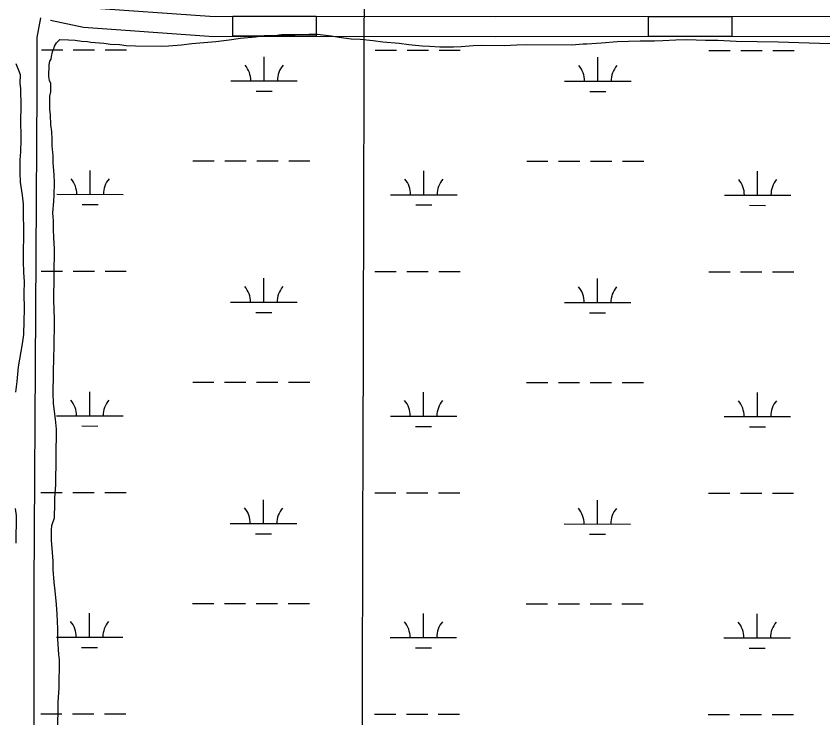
# Model space of a CAD drawing. Extents: x 3148686 to 3186545, y 916144 to 941516.
# Drawn here: x 3175944 to 3177157, y 938070 to 939125 of the extents above; entities that cross this region are included whole.
import ezdxf

# ---------------------------------------------------------------- set-up
doc = ezdxf.new("R2010")
doc.units = 0
for name, color, linetype in [('V-GRID-MAJR', 7, 'Continuous'), ('V-ROAD-CNTR', 7, 'Continuous'), ('V-SITE-VEGE', 7, 'Continuous'), ('V-WETL-SWMP', 7, 'Continuous')]:
    doc.layers.add(name, color=color, linetype=linetype)

msp = doc.modelspace()

# ---------------------------------------------------------------- linework, layer by layer
at = {"layer": 'V-GRID-MAJR'}
msp.add_spline([(3176416.137, 921480.253), (3176433.767, 927540.657), (3176451.404, 933603.671), (3176469.041, 939666.734), (3176469.048, 939669.295)], degree=3, dxfattribs=at)
at = {"layer": 'V-ROAD-CNTR'}
for points in [[(3175904.294418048, 939168.6014046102), (3176049.4252222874, 939137.8765822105), (3176235.1574890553, 939124.8722293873), (3176664.0799943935, 939124.242005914), (3177793.1409914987, 939124.8480085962), (3178584.9981469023, 939123.1569185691), (3179841.843040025, 939116.7670665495), (3181277.041448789, 939119.2719869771), (3183263.3721429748, 939121.2480214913), (3184149.9933664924, 939118.6940640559), (3184291.7939465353, 939119.1145054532)], [(3175936.914430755, 935213.9779924), (3175948.705000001, 935436.3159999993), (3175957.314000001, 935879.5299999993), (3175949.387000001, 936036.7879999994), (3175935.821000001, 936116.4709999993), (3175928.145000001, 936178.5009999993), (3175928.288000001, 936238.6789999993), (3175930.914000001, 936280.4999999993), (3175950.020000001, 936405.1119999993), (3175961.136000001, 936559.5209999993), (3175957.730000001, 936756.0679999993), (3175955.576000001, 937035.4049999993), (3175968.523000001, 937559.6069999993), (3175970.860000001, 937890.0619999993), (3175971.237000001, 938266.4879999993), (3175975.730000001, 939014.4749999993), (3175975.458000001, 939092.9009999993), (3175980.8105570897, 939122.2269298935)], [(3175995.7909802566, 939118.5662719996), (3176045.2507777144, 939108.095417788), (3176234.0865109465, 939094.8737706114), (3176664.066005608, 939094.2419940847), (3177793.117008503, 939094.8479914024), (3178584.8898531, 939093.1570814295), (3179841.792959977, 939086.7669334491), (3181277.0825512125, 939089.2720130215), (3183263.3438570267, 939091.2479785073), (3184149.994633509, 939088.6939359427), (3184291.8828967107, 939089.1146373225)]]:
    msp.add_lwpolyline(points, dxfattribs=at)
for points in [[(3176269.9525288, 939124.8211044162), (3176394.9523938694, 939124.637439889), (3176394.908314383, 939094.6374722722), (3176269.9084493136, 939094.8211367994)], [(3176894.9207312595, 939124.365905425), (3177019.9207132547, 939124.4329968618), (3177019.9368151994, 939094.4330011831), (3176894.9368332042, 939094.3659097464)]]:
    msp.add_lwpolyline(points, close=True, dxfattribs=at)
at = {"layer": 'V-SITE-VEGE'}
for p, q in [((3176004.7260000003, 939084.9159999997), (3176009.3970000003, 939089.493)), ((3176009.397, 939089.493), (3176022.697, 939089.356)), ((3176022.697, 939089.356), (3176032.521, 939088.6759999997)), ((3176032.521, 939088.6759999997), (3176042.339, 939087.419)), ((3176042.339, 939087.419), (3176051.004, 939086.7489999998)), ((3176244.159, 939086.4849999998), (3176264.428, 939089.1680000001)), ((3176264.428, 939089.1679999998), (3176281.228, 939091.8789999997)), ((3176281.228, 939091.8789999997), (3176303.803, 939093.9619999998)), ((3176303.803, 939093.9619999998), (3176317.1210000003, 939095.56)), ((3176317.1210000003, 939095.5599999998), (3176332.74, 939095.9749999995)), ((3176332.74, 939095.9749999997), (3176343.16, 939097.0239999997)), ((3176343.16, 939097.0239999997), (3176358.2, 939097.4459999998)), ((3176358.2, 939097.4459999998), (3176363.404, 939097.3919999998)), ((3176363.404, 939097.3919999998), (3176384.228, 939097.7529999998)), ((3176384.228, 939097.753), (3176396.948, 939097.6240000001)), ((3176396.948, 939097.6239999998), (3176417.742, 939095.0949999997)), ((3176417.742, 939095.0949999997), (3176429.8680000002, 939093.2329999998)), ((3176429.8680000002, 939093.2329999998), (3176447.77, 939090.7339999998)), ((3176447.77, 939090.7339999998), (3176461.063, 939090.0199999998)), ((3176461.063, 939090.0199999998), (3176480.705, 939088.0799999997)), ((3176480.705, 939088.0799999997), (3176495.144, 939086.1959999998)), ((3176847.916, 939086.5869999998), (3176864.691, 939086.9929999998)), ((3176864.691, 939086.9929999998), (3176882.0500000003, 939087.9699999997)), ((3176882.0500000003, 939087.9699999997), (3176904.021, 939087.7399999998)), ((3176904.021, 939087.7399999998), (3176916.174, 939088.1949999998)), ((3176916.174, 939088.1949999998), (3176935.847, 939089.1449999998)), ((3176935.847, 939089.1449999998), (3176952.622, 939089.5509999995)), ((3176952.622, 939089.5509999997), (3176980.37, 939088.6839999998)), ((3176980.37, 939088.6839999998), (3176998.874, 939088.4939999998)), ((3176998.874, 939088.4939999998), (3177026.6180000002, 939087.0480000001)), ((3177026.6180000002, 939087.0479999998), (3177089.648, 939086.3969999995)), ((3175999.4050000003, 939073.9839999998), (3176001.177, 939077.4349999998)), ((3176001.177, 939077.4349999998), (3176001.779, 939079.7449999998)), ((3176001.779, 939079.7449999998), (3176004.7260000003, 939084.9159999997)), ((3176051.004, 939086.7489999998), (3176056.2, 939085.5409999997)), ((3176056.2, 939085.5409999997), (3176075.849, 939084.181)), ((3176075.849, 939084.181), (3176085.667, 939082.921)), ((3176085.667, 939082.9209999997), (3176099.538, 939082.1979999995)), ((3176099.538, 939082.198), (3176109.356, 939080.941)), ((3176109.356, 939080.941), (3176123.227, 939080.2219999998)), ((3176123.227, 939080.2219999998), (3176162.549, 939079.81)), ((3176162.549, 939079.8099999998), (3176172.965, 939080.2809999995)), ((3176172.965, 939080.2809999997), (3176192.642, 939081.8129999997)), ((3176192.642, 939081.8129999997), (3176208.281, 939083.9639999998)), ((3176208.281, 939083.9639999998), (3176244.159, 939086.4849999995)), ((3176495.144, 939086.196), (3176519.99, 939084.203)), ((3176519.99, 939084.203), (3176534.429, 939082.3189999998)), ((3176534.429, 939082.3189999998), (3176554.649, 939080.3739999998)), ((3176554.649, 939080.3739999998), (3176565.63, 939079.6809999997)), ((3176565.63, 939079.6809999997), (3176581.236, 939078.9419999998)), ((3176581.236, 939078.942), (3176601.474, 939078.731)), ((3176601.474, 939078.7309999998), (3176613.045, 939079.1919999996)), ((3176613.045, 939079.1919999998), (3176630.99, 939080.7399999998)), ((3176630.99, 939080.7399999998), (3176644.296, 939081.1809999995)), ((3176644.296, 939081.1809999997), (3176677.836, 939080.832)), ((3176677.836, 939080.8319999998), (3176696.927, 939081.7909999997)), ((3176696.927, 939081.7909999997), (3176711.968, 939082.2149999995)), ((3176711.968, 939082.2149999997), (3176779.623, 939081.5119999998)), ((3176779.623, 939081.5119999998), (3176796.411, 939083.0729999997)), ((3176796.411, 939083.073), (3176802.1920000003, 939083.013)), ((3176802.1920000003, 939083.0129999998), (3176824.184, 939084.5209999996)), ((3176824.184, 939084.5209999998), (3176847.916, 939086.5869999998)), ((3177089.648, 939086.3969999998), (3177152.0810000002, 939084.015)), ((3177152.0810000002, 939084.0149999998), (3177186.196, 939083.6609999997)), ((3175996.37, 939060.135), (3175996.99, 939064.176)), ((3175996.99, 939064.176), (3175998.7970000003, 939071.0979999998)), ((3175998.7970000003, 939071.0979999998), (3175999.4050000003, 939073.9839999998)), ((3175993.21, 939034.1439999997), (3175993.39, 939051.4929999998)), ((3175993.39, 939051.4929999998), (3175994.607, 939057.2639999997)), ((3175994.607, 939057.2639999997), (3175996.37, 939060.135)), ((3175994.305, 939028.3499999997), (3175993.21, 939034.1439999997)), ((3175995.9930000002, 939023.7049999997), (3175994.305, 939028.3499999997)), ((3175995.862, 939010.9849999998), (3175995.9930000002, 939023.7049999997)), ((3175994.434, 938984.9759999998), (3175994.639, 939004.6369999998)), ((3175994.639, 939004.6369999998), (3175995.862, 939010.9849999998)), ((3175995.502, 938976.29), (3175994.434, 938984.9759999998)), ((3175995.923, 938961.2499999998), (3175995.502, 938976.29)), ((3175997.558, 938951.4029999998), (3175995.923, 938961.2499999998)), ((3175998.008, 938939.2519999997), (3175997.558, 938951.4029999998)), ((3175997.912, 938929.9990000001), (3175998.008, 938939.2519999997)), ((3175999.491, 938914.9479999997), (3175997.912, 938929.9990000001)), ((3175999.3910000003, 938905.1179999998), (3175999.491, 938914.9479999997)), ((3176000.933, 938886.5939999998), (3175999.3910000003, 938905.1179999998)), ((3176001.3850000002, 938874.447), (3176000.933, 938886.5939999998)), ((3176001.199, 938856.5209999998), (3176001.3850000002, 938874.447)), ((3176000.515, 938846.1190000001), (3176001.199, 938856.5209999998)), ((3175999.184, 938829.36), (3176000.515, 938846.1190000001)), ((3176000.214, 938817.2059999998), (3175999.184, 938829.36)), ((3176000.083, 938804.4849999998), (3176000.214, 938817.2059999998)), ((3176000.529, 938791.7569999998), (3176000.083, 938804.4849999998)), ((3176001.512, 938774.9759999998), (3176000.529, 938791.7569999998)), ((3176000.699, 938696.3349999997), (3176001.512, 938774.9759999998)), ((3176001.166, 938685.9209999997), (3176000.699, 938696.3349999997)), ((3176001.553, 938667.4109999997), (3176001.166, 938685.9209999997)), ((3176001.117, 938625.1969999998), (3176001.553, 938667.4109999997)), ((3175999.847, 938558.7049999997), (3176000.4250000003, 938614.2159999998)), ((3176000.4250000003, 938614.2159999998), (3176001.117, 938625.1969999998)), ((3176000.259, 938542.5089999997), (3175999.847, 938558.7049999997)), ((3176002.909, 938519.3489999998), (3176000.259, 938542.5089999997)), ((3176004.488, 938504.2980000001), (3176002.909, 938519.3489999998)), ((3176003.622, 938420.451), (3176004.488, 938504.2980000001)), ((3176002.2600000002, 938400.8019999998), (3176003.622, 938420.451)), ((3176002.1350000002, 938388.6599999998), (3176002.2600000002, 938400.8019999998)), ((3176001.412, 938374.7859999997), (3176002.1350000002, 938388.6599999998)), ((3176001.369, 938370.7399999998), (3176001.412, 938374.7859999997)), ((3175997.132, 938352.277), (3175997.781, 938359.2089999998)), ((3175997.781, 938359.2089999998), (3176001.369, 938370.7399999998)), ((3175996.972, 938336.6649999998), (3175997.132, 938352.277)), ((3175998.006, 938325.088), (3175996.972, 938336.6649999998)), ((3175999.542, 938305.9879999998), (3175998.006, 938325.088)), ((3175999.411, 938293.2659999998), (3175999.542, 938305.9879999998)), ((3176000.947, 938274.1659999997), (3175999.411, 938293.2659999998)), ((3176002.551, 938261.4259999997), (3176000.947, 938274.1659999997)), ((3176004.648, 938240.5849999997), (3176002.551, 938261.4259999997)), ((3176005.6550000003, 938226.1179999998), (3176004.648, 938240.5849999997)), ((3176006.583, 938204.1329999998), (3176005.6550000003, 938226.1179999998)), ((3176006.421, 938188.5189999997), (3176006.583, 938204.1329999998)), ((3176007.916, 938165.3719999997), (3176006.421, 938188.5189999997)), ((3176008.99, 938157.264), (3176007.916, 938165.3719999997)), ((3176008.558, 938115.6299999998), (3176008.99, 938157.264)), ((3176007.173, 938093.6699999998), (3176008.558, 938115.6299999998)), ((3176006.7120000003, 938049.1460000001), (3176007.173, 938093.6699999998))]:
    msp.add_line(p, q, dxfattribs=at)
for points in [[(3175943.548000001, 939053.5509999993), (3175947.492000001, 939043.6799999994), (3175949.741000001, 939037.2939999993), (3175949.598000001, 939023.4169999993), (3175950.675000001, 939015.8859999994), (3175950.603000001, 939008.9479999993), (3175951.050000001, 938996.2189999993), (3175950.679000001, 938960.3689999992), (3175951.154000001, 938950.5319999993), (3175951.035000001, 938938.9669999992), (3175950.273000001, 938921.0469999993), (3175949.567000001, 938908.9109999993), (3175949.362000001, 938889.2479999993), (3175949.796000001, 938875.3669999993), (3175953.063000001, 938855.6689999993), (3175954.660000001, 938842.3529999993), (3175954.449000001, 938822.1149999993), (3175954.898000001, 938809.3859999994), (3175954.345000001, 938756.1869999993), (3175954.757000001, 938739.9919999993), (3175955.762000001, 938725.5229999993), (3175955.588000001, 938708.7539999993), (3175955.910000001, 938683.8829999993), (3175955.735000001, 938667.1139999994), (3175954.941000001, 938646.2999999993), (3175953.063000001, 938632.4429999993), (3175946.921000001, 938597.8069999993), (3175944.959000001, 938575.8529999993), (3175943.056000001, 938559.6799999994)], [(3175942.403000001, 938385.0369999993), (3175944.029000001, 938374.6099999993), (3175943.597000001, 938332.9789999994)]]:
    msp.add_lwpolyline(points, dxfattribs=at)
at = {"layer": 'V-WETL-SWMP'}
for p, q in [((3175981.9007259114, 939074.3200675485), (3176013.9007038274, 939074.2863490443)), ((3176029.900692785, 939074.2694897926), (3176061.900670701, 939074.2357712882)), ((3176077.900659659, 939074.2189120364), (3176109.9006375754, 939074.185193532)), ((3176316.6955832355, 939027.5372727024), (3176316.733507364, 939063.5372483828)), ((3176483.8083795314, 939073.7912054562), (3176515.808357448, 939073.7574869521)), ((3176531.808346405, 939073.7406277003), (3176563.808324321, 939073.7069091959)), ((3176579.8083132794, 939073.6900499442), (3176611.808291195, 939073.6563314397)), ((3176818.6032368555, 939027.00841061), (3176818.641160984, 939063.0083862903)), ((3176985.716033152, 939073.2623433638), (3177017.716011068, 939073.2286248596)), ((3177033.7160000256, 939073.2117656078), (3177065.7159779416, 939073.1780471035)), ((3177081.7159668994, 939073.1611878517), (3177113.715944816, 939073.1274693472)), ((3176266.6956177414, 939027.5899578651), (3176366.695548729, 939027.4845875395)), ((3176768.6032713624, 939027.0610957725), (3176868.603202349, 939026.9557254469)), ((3176304.679335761, 939012.1189275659), (3176328.6793191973, 939012.0936386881)), ((3176806.586989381, 939011.5900654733), (3176830.5869728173, 939011.5647765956)), ((3176209.725168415, 938907.5789356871), (3176241.725146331, 938907.5452171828)), ((3176257.7251352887, 938907.5283579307), (3176289.7251132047, 938907.4946394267)), ((3176305.7251021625, 938907.4777801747), (3176337.7250800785, 938907.4440616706)), ((3176353.7250690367, 938907.4272024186), (3176385.7250469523, 938907.3934839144)), ((3176711.632822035, 938907.0500735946), (3176743.6327999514, 938907.0163550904)), ((3176759.632788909, 938906.9994958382), (3176791.6327668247, 938906.9657773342)), ((3176807.632755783, 938906.9489180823), (3176839.632733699, 938906.915199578)), ((3176855.6327226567, 938906.898340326), (3176887.632700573, 938906.8646218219)), ((3176055.0798210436, 938856.999864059), (3176055.117745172, 938892.9998397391)), ((3176556.9874746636, 938856.4710019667), (3176557.0253987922, 938892.4709776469)), ((3177058.895128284, 938855.9421398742), (3177058.9330524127, 938891.9421155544)), ((3176005.07985555, 938857.0525492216), (3176105.0797865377, 938856.9471788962)), ((3176506.98750917, 938856.5236871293), (3176606.987440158, 938856.418316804)), ((3177008.8951627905, 938855.9948250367), (3177108.895093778, 938855.8894547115)), ((3176043.063573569, 938841.5815189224), (3176067.0635570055, 938841.5562300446)), ((3176544.971227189, 938841.05265683), (3176568.9712106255, 938841.0273679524)), ((3177046.8788808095, 938840.5237947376), (3177070.878864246, 938840.4985058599)), ((3175981.550270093, 938741.6452922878), (3176013.5502480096, 938741.6115737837)), ((3176029.550236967, 938741.5947145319), (3176061.5502148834, 938741.5609960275)), ((3176077.550203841, 938741.5441367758), (3176109.550181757, 938741.5104182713)), ((3176483.4579237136, 938741.1164301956), (3176515.4579016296, 938741.0827116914)), ((3176531.4578905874, 938741.0658524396), (3176563.4578685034, 938741.0321339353)), ((3176579.4578574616, 938741.0152746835), (3176611.457835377, 938740.9815561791)), ((3176985.3655773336, 938740.5875681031), (3177017.36555525, 938740.5538495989)), ((3177033.365544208, 938740.5369903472), (3177065.365522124, 938740.5032718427)), ((3177081.3655110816, 938740.486412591), (3177113.3654889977, 938740.4526940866)), ((3176316.3451274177, 938694.8624974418), (3176316.3830515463, 938730.8624731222)), ((3176818.2527810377, 938694.3336353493), (3176818.290705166, 938730.3336110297)), ((3176266.345161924, 938694.9151826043), (3176366.3450929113, 938694.8098122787)), ((3176768.252815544, 938694.3863205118), (3176868.2527465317, 938694.2809501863)), ((3176304.328879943, 938679.4441523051), (3176328.3288633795, 938679.4188634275)), ((3176806.2365335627, 938678.9152902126), (3176830.236517, 938678.890001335)), ((3176209.374712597, 938574.9041604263), (3176241.3746905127, 938574.8704419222)), ((3176257.374679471, 938574.85358267), (3176289.374657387, 938574.8198641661)), ((3176305.3746463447, 938574.8030049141), (3176337.374624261, 938574.7692864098)), ((3176353.374613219, 938574.752427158), (3176385.3745911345, 938574.7187086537)), ((3176711.282366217, 938574.3752983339), (3176743.2823441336, 938574.3415798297)), ((3176759.282333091, 938574.3247205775), (3176791.282311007, 938574.2910020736)), ((3176807.282299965, 938574.2741428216), (3176839.282277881, 938574.2404243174)), ((3176855.282266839, 938574.2235650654), (3176887.282244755, 938574.1898465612)), ((3176054.729365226, 938524.3250887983), (3176054.7672893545, 938560.3250644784)), ((3176556.637018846, 938523.796226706), (3176556.6749429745, 938559.7962023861)), ((3177058.5446724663, 938523.2673646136), (3177058.582596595, 938559.2673402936)), ((3176004.7293997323, 938524.3777739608), (3176104.72933072, 938524.2724036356)), ((3176506.6370533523, 938523.8489118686), (3176606.63698434, 938523.7435415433)), ((3177008.544706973, 938523.3200497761), (3177108.5446379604, 938523.2146794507)), ((3176042.7131177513, 938508.9067436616), (3176066.7131011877, 938508.881454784)), ((3176544.6207713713, 938508.3778815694), (3176568.620754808, 938508.3525926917)), ((3177046.5284249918, 938507.8490194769), (3177070.528408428, 938507.8237305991)), ((3175981.1998142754, 938408.9705170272), (3176013.1997921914, 938408.936798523)), ((3176029.1997811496, 938408.9199392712), (3176061.1997590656, 938408.8862207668)), ((3176077.199748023, 938408.869361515), (3176109.1997259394, 938408.8356430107)), ((3176483.1074678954, 938408.4416549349), (3176515.107445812, 938408.4079364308)), ((3176531.1074347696, 938408.391077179), (3176563.1074126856, 938408.3573586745)), ((3176579.107401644, 938408.3404994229), (3176611.1073795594, 938408.3067809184)), ((3176985.015121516, 938407.9127928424), (3177017.015099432, 938407.8790743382)), ((3177033.01508839, 938407.8622150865), (3177065.015066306, 938407.8284965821)), ((3177081.0150552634, 938407.8116373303), (3177113.01503318, 938407.7779188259)), ((3176315.9946715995, 938362.1877221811), (3176316.032595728, 938398.1876978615)), ((3176817.9023252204, 938361.6588600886), (3176817.940249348, 938397.6588357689)), ((3176265.9947061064, 938362.2404073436), (3176365.9946370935, 938362.1350370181)), ((3176767.9023597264, 938361.7115452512), (3176867.9022907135, 938361.6061749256)), ((3176303.978424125, 938346.7693770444), (3176327.9784075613, 938346.7440881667)), ((3176805.886077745, 938346.240514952), (3176829.8860611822, 938346.2152260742)), ((3176209.0242567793, 938242.2293851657), (3176241.024234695, 938242.1956666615)), ((3176257.024223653, 938242.1788074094), (3176289.024201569, 938242.1450889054)), ((3176305.024190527, 938242.1282296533), (3176337.024168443, 938242.0945111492)), ((3176353.024157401, 938242.0776518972), (3176385.0241353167, 938242.043933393)), ((3176710.9319103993, 938241.7005230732), (3176742.9318883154, 938241.6668045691)), ((3176758.931877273, 938241.6499453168), (3176790.9318551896, 938241.6162268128)), ((3176806.9318441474, 938241.5993675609), (3176838.9318220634, 938241.5656490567)), ((3176854.931811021, 938241.5487898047), (3176886.931788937, 938241.5150713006)), ((3176054.378909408, 938191.6503135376), (3176054.4168335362, 938227.6502892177)), ((3176556.2865630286, 938191.1214514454), (3176556.324487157, 938227.1214271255)), ((3177058.1942166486, 938190.5925893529), (3177058.2321407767, 938226.592565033)), ((3176004.3789439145, 938191.7029987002), (3176104.3788749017, 938191.5976283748)), ((3176506.286597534, 938191.1741366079), (3176606.286528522, 938191.0687662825)), ((3177008.194251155, 938190.6452745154), (3177108.194182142, 938190.5399041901)), ((3176042.362661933, 938176.231968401), (3176066.36264537, 938176.2066795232)), ((3176544.2703155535, 938175.7031063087), (3176568.2702989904, 938175.677817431)), ((3177046.1779691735, 938175.1742442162), (3177070.1779526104, 938175.1489553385)), ((3175980.8493584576, 938076.2957417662), (3176012.849336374, 938076.2620232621)), ((3176028.849325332, 938076.2451640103), (3176060.8493032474, 938076.2114455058)), ((3176076.849292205, 938076.1945862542), (3176108.8492701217, 938076.1608677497)), ((3176482.757012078, 938075.7668796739), (3176514.756989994, 938075.7331611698)), ((3176530.756978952, 938075.716301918), (3176562.756956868, 938075.6825834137)), ((3176578.7569458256, 938075.6657241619), (3176610.7569237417, 938075.6320056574)), ((3176984.664665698, 938075.2380175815), (3177016.6646436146, 938075.2042990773)), ((3177032.6646325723, 938075.1874398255), (3177064.664610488, 938075.1537213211)), ((3177080.664599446, 938075.1368620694), (3177112.664577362, 938075.103143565))]:
    msp.add_line(p, q, dxfattribs=at)
for centre, radius, start, end in [((3176261.4531854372, 939028.0702852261), 35.24628790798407, 359.16780716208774, 40.71146549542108), ((3176371.9389813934, 939027.9538659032), 35.246287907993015, 139.1678041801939, 180.71146251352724), ((3176763.360839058, 939027.5414231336), 35.24628790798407, 359.16780716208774, 40.71146549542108), ((3176873.846635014, 939027.4250038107), 35.246287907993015, 139.1678041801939, 180.71146251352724), ((3175999.8374232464, 938857.5328765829), 35.24628790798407, 359.16780716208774, 40.71146549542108), ((3176110.323219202, 938857.4164572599), 35.246287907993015, 139.1678041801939, 180.71146251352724), ((3176501.745076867, 938857.0040144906), 35.24628790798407, 359.16780716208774, 40.71146549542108), ((3176612.230872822, 938856.8875951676), 35.246287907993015, 139.1678041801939, 180.71146251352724), ((3177003.652730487, 938856.4751523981), 35.24628790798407, 359.16780716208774, 40.71146549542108), ((3177114.1385264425, 938856.3587330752), 35.246287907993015, 139.1678041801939, 180.71146251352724), ((3176261.1027296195, 938695.3955099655), 35.24628790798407, 359.16780716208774, 40.71146549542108), ((3176371.5885255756, 938695.2790906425), 35.246287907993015, 139.1678041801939, 180.71146251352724), ((3176763.01038324, 938694.866647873), 35.24628790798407, 359.16780716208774, 40.71146549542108), ((3176873.496179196, 938694.7502285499), 35.246287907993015, 139.1678041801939, 180.71146251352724), ((3175999.486967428, 938524.8581013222), 35.24628790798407, 359.16780716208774, 40.71146549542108), ((3176109.9727633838, 938524.7416819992), 35.246287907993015, 139.1678041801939, 180.71146251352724), ((3176501.394621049, 938524.3292392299), 35.24628790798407, 359.16780716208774, 40.71146549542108), ((3176611.880417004, 938524.212819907), 35.246287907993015, 139.1678041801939, 180.71146251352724), ((3177003.3022746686, 938523.8003771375), 35.24628790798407, 359.16780716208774, 40.71146549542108), ((3177113.788070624, 938523.6839578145), 35.246287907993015, 139.1678041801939, 180.71146251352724), ((3176260.7522738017, 938362.7207347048), 35.24628790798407, 359.16780716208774, 40.71146549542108), ((3176371.2380697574, 938362.6043153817), 35.246287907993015, 139.1678041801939, 180.71146251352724), ((3176762.659927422, 938362.1918726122), 35.24628790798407, 359.16780716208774, 40.71146549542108), ((3176873.1457233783, 938362.0754532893), 35.246287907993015, 139.1678041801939, 180.71146251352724), ((3175999.1365116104, 938192.1833260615), 35.24628790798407, 359.16780716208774, 40.71146549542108), ((3176109.6223075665, 938192.0669067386), 35.246287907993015, 139.1678041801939, 180.71146251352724), ((3176501.044165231, 938191.6544639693), 35.24628790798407, 359.16780716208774, 40.71146549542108), ((3176611.5299611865, 938191.5380446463), 35.246287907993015, 139.1678041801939, 180.71146251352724), ((3177002.9518188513, 938191.1256018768), 35.24628790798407, 359.16780716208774, 40.71146549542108), ((3177113.437614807, 938191.0091825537), 35.246287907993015, 139.1678041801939, 180.71146251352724)]:
    msp.add_arc(centre, radius, start, end, dxfattribs=at)

doc.saveas('drawing.dxf')
